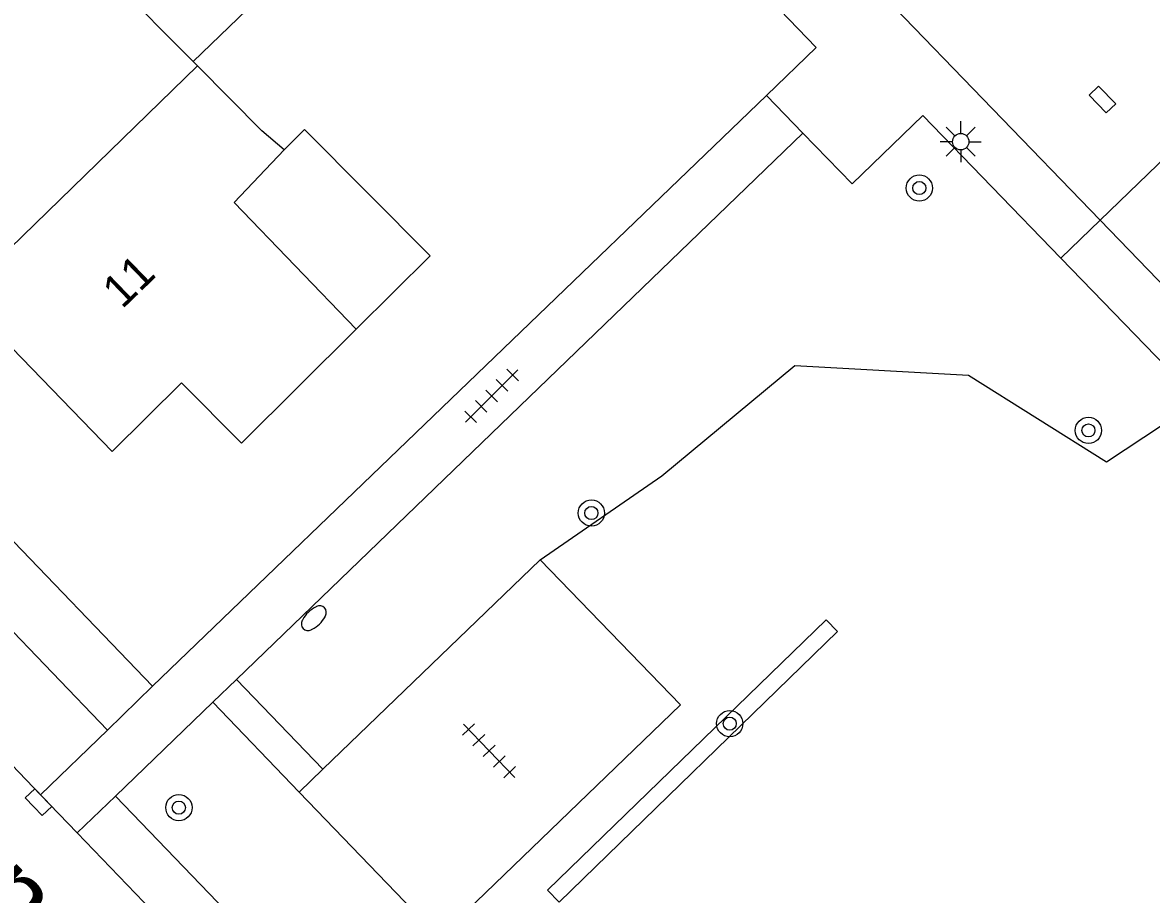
# Model space of a CAD drawing. Extents: x 137999 to 141000, y 397500 to 400501.
# Drawn here: x 138685.92 to 138720.24, y 399552.36 to 399578.88 of the extents above; entities that cross this region are included whole.
import ezdxf

# ---------------------------------------------------------------- set-up
doc = ezdxf.new("R2010")
doc.units = 0
for name, color, linetype in [('gg-afsc-erfafscheiding', 7, 'Continuous'), ('gg-anno-huisnummerreeks BGT', 7, 'Continuous'), ('gg-anno-openbare ruimte label', 7, 'Continuous'), ('gg-bbg-gedigitaliseerde bebouwing', 7, 'Continuous'), ('gg-bbg-hoofdgebouw', 7, 'Continuous'), ('gg-bbg-luifel en loopbrug', 7, 'Continuous'), ('gg-bbg-tussenscheiding', 7, 'Continuous'), ('gg-knt-verharding', 7, 'Continuous'), ('gt-grn-groengrens', 7, 'Continuous'), ('gt-grn-weggrens', 7, 'Continuous'), ('gt-symb-boom', 7, 'Continuous'), ('gt-symb-brandkraan', 7, 'Continuous'), ('gt-symb-kolk', 7, 'Continuous'), ('gt-symb-kolk center center', 7, 'Continuous'), ('gt-symb-lichtmast', 7, 'Continuous'), ('gt-symb-tegel verharding', 7, 'Continuous')]:
    doc.layers.add(name, color=color, linetype=linetype)

# ---------------------------------------------------------------- blocks, each defined once
blk = doc.blocks.new('gt0-BOOM')
at = {"layer": 'gt-symb-boom'}
for radius in [0.4, 0.2]:
    blk.add_circle((0, 0), radius, dxfattribs=at)
blk = doc.blocks.new('gt0-KOLK')
at = {"layer": 'gt-symb-kolk'}
blk.add_lwpolyline([(0, 0), (0.375, 0), (0.375, 0.4), (-0.375, 0.4), (-0.375, 0), (0, 0)], dxfattribs=at)
blk = doc.blocks.new('gt0-LMAST')
at = {"layer": 'gt-symb-lichtmast'}
for p, q in [((-0.182, 0.173), (-0.447, 0.438)), ((-0.005, 0.246), (-0.005, 0.621)), ((0.172, 0.173), (0.437, 0.438)), ((-0.255, -0.004), (-0.63, -0.004)), ((-0.182, -0.181), (-0.447, -0.446)), ((-0.005, -0.254), (-0.005, -0.629)), ((0.437, -0.446), (0.172, -0.181)), ((0.245, -0.004), (0.62, -0.004))]:
    blk.add_line(p, q, dxfattribs=at)
blk.add_circle((-0.005, -0.004), 0.25, dxfattribs=at)
blk = doc.blocks.new('gt0-KOLKCC')
at = {"layer": 'gt-symb-kolk center center'}
blk.add_lwpolyline([(-0.375, 0.2), (0.375, 0.2), (0.375, -0.2), (-0.375, -0.2)], close=True, dxfattribs=at)
blk = doc.blocks.new('gt0-TEG1')
at = {"layer": 'gt-symb-tegel verharding'}
for p, q in [((-1.125, 0), (1.125, 0)), ((-0.9, -0.25), (-0.9, 0.25)), ((-0.45, -0.25), (-0.45, 0.25)), ((0, -0.25), (0, 0.25)), ((0.45, -0.25), (0.45, 0.25)), ((0.9, -0.25), (0.9, 0.25))]:
    blk.add_line(p, q, dxfattribs=at)
blk = doc.blocks.new('gt0-BR')
at = {"layer": 'gt-symb-brandkraan'}
for centre, radius, start, end in [((-0.244, 0), 0.206, 107.5669, 252.4331), ((0.599, -2.664), 3, 106.892, 107.5669), ((0, -0.691), 0.938, 73.108, 106.892), ((-0.599, -2.664), 3, 72.4331, 73.108), ((0.244, 0), 0.206, 287.567, 72.4331), ((0.599, 2.664), 3, 252.4331, 253.108), ((0, 0.691), 0.938, 253.108, 286.8921), ((-0.599, 2.664), 3, 286.8921, 287.567)]:
    blk.add_arc(centre, radius, start, end, dxfattribs=at)

msp = doc.modelspace()

# ---------------------------------------------------------------- linework, layer by layer
at = {"layer": 'gg-afsc-erfafscheiding'}
for p, q in [((138708.533, 399576.67), (138710.05, 399578.13)), ((138689.87, 399558.7), (138708.533, 399576.67))]:
    msp.add_line(p, q, dxfattribs=at)
at = {"layer": 'gg-bbg-gedigitaliseerde bebouwing'}
msp.add_line((138691.234, 399577.566), (138691.1, 399577.701), dxfattribs=at)
for points in [[(138691.1, 399577.701), (138688.66, 399580.16), (138689.703, 399581.167)], [(138693.868, 399575.009), (138693.191, 399575.586), (138691.234, 399577.566)]]:
    msp.add_lwpolyline(points, dxfattribs=at)
at = {"layer": 'gg-bbg-hoofdgebouw'}
for points in [[(138696.062, 399569.553), (138692.354, 399573.412), (138693.868, 399575.009)], [(138690.753, 399567.925), (138688.64, 399565.83), (138684.051, 399570.573)], [(138690.753, 399567.925), (138692.572, 399566.085), (138696.062, 399569.553)]]:
    msp.add_lwpolyline(points, dxfattribs=at)
at = {"layer": 'gg-bbg-luifel en loopbrug'}
for points in [[(138689.703, 399581.167), (138690.875, 399582.299), (138693.282, 399579.808), (138691.1, 399577.701)], [(138696.062, 399569.553), (138698.307, 399571.784), (138694.489, 399575.626), (138693.868, 399575.009)]]:
    msp.add_lwpolyline(points, dxfattribs=at)
at = {"layer": 'gg-bbg-tussenscheiding'}
msp.add_line((138691.234, 399577.566), (138684.051, 399570.573), dxfattribs=at)
at = {"layer": 'gg-knt-verharding'}
for p, q in [((138646.5, 399603.75), (138689.87, 399558.7)), ((138718.682, 399572.873), (138710.511, 399581.33)), ((138692.419, 399558.901), (138709.64, 399575.52)), ((138760.054, 399530.044), (138718.682, 399572.873)), ((138717.489, 399571.719), (138721.69, 399567.376)), ((138688.5, 399557.36), (138676.235, 399570.096)), ((138674.203, 399568.143), (138686.462, 399555.39)), ((138701.66, 399562.54), (138695.049, 399556.171)), ((138695.049, 399556.171), (138692.419, 399558.901)), ((138688.74, 399555.35), (138691.7, 399558.207)), ((138691.7, 399558.207), (138694.322, 399555.47)), ((138686.462, 399555.39), (138688.5, 399557.36)), ((138695.049, 399556.171), (138694.322, 399555.47)), ((138686.462, 399555.39), (138687.576, 399554.231)), ((138713.856, 399529.283), (138688.74, 399555.35)), ((138694.322, 399555.47), (138698.585, 399551.053))]:
    msp.add_line(p, q, dxfattribs=at)
for points in [[(138710.05, 399578.13), (138708.67, 399579.56), (138708.704, 399579.592)], [(138709.64, 399575.52), (138711.14, 399573.98), (138713.29, 399576.06), (138717.489, 399571.719)], [(138701.66, 399562.54), (138705.923, 399558.123), (138698.585, 399551.053)], [(138687.576, 399554.231), (138736.99, 399502.82), (138736.103, 399501.967)]]:
    msp.add_lwpolyline(points, dxfattribs=at)
at = {"layer": 'gt-grn-groengrens'}
for points in [[(138701.66, 399562.54), (138705.359, 399565.096), (138709.401, 399568.452), (138714.678, 399568.154), (138718.873, 399565.522), (138721.69, 399567.376)], [(138701.883, 399552.485), (138710.352, 399560.715), (138710.7, 399560.357)], [(138701.883, 399552.485), (138702.231, 399552.127), (138710.7, 399560.357)]]:
    msp.add_lwpolyline(points, dxfattribs=at)
at = {"layer": 'gt-grn-weggrens'}
for p, q in [((138708.533, 399576.67), (138709.64, 399575.52)), ((138722.392, 399576.462), (138718.682, 399572.873)), ((138718.682, 399572.873), (138717.489, 399571.719)), ((138688.5, 399557.36), (138689.87, 399558.7)), ((138692.419, 399558.901), (138691.7, 399558.207)), ((138688.74, 399555.35), (138687.576, 399554.231))]:
    msp.add_line(p, q, dxfattribs=at)

# ---------------------------------------------------------------- block references
at = {"layer": 'gt-symb-boom'}
for p in [(138713.186, 399573.85), (138718.327, 399566.476), (138703.212, 399563.963), (138707.42, 399557.555), (138690.669, 399555)]:
    msp.add_blockref('gt0-BOOM', p, dxfattribs=at)
at = {"layer": 'gt-symb-brandkraan', "rotation": -135.97239510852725}
msp.add_blockref('gt0-BR', (138694.773, 399560.764), dxfattribs=at)
at = {"layer": 'gt-symb-kolk', "rotation": -46.13442163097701}
msp.add_blockref('gt0-KOLK', (138686.255, 399555.028), dxfattribs=at)
at = {"layer": 'gt-symb-kolk center center', "rotation": -46.05341047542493}
msp.add_blockref('gt0-KOLKCC', (138718.752, 399576.545), dxfattribs=at)
at = {"layer": 'gt-symb-lichtmast'}
msp.add_blockref('gt0-LMAST', (138714.45, 399575.264), dxfattribs=at)
at = {"layer": 'gt-symb-tegel verharding'}
for p, rotation in [((138700.179, 399567.526), 45), ((138700.103, 399556.726), -46.05341047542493)]:
    msp.add_blockref('gt0-TEG1', p, dxfattribs=dict(at, rotation=rotation))

# ---------------------------------------------------------------- texts
at = {"layer": 'gg-anno-huisnummerreeks BGT'}
msp.add_text('11', height=1, rotation=44, dxfattribs=at).set_placement((138688.944, 399570.15))
at = {"layer": 'gg-anno-openbare ruimte label'}
msp.add_text('Christiaan Eykmanlaan', height=2.5, rotation=313.7, dxfattribs=at).set_placement((138661.723, 399575.632))

doc.saveas('drawing.dxf')
